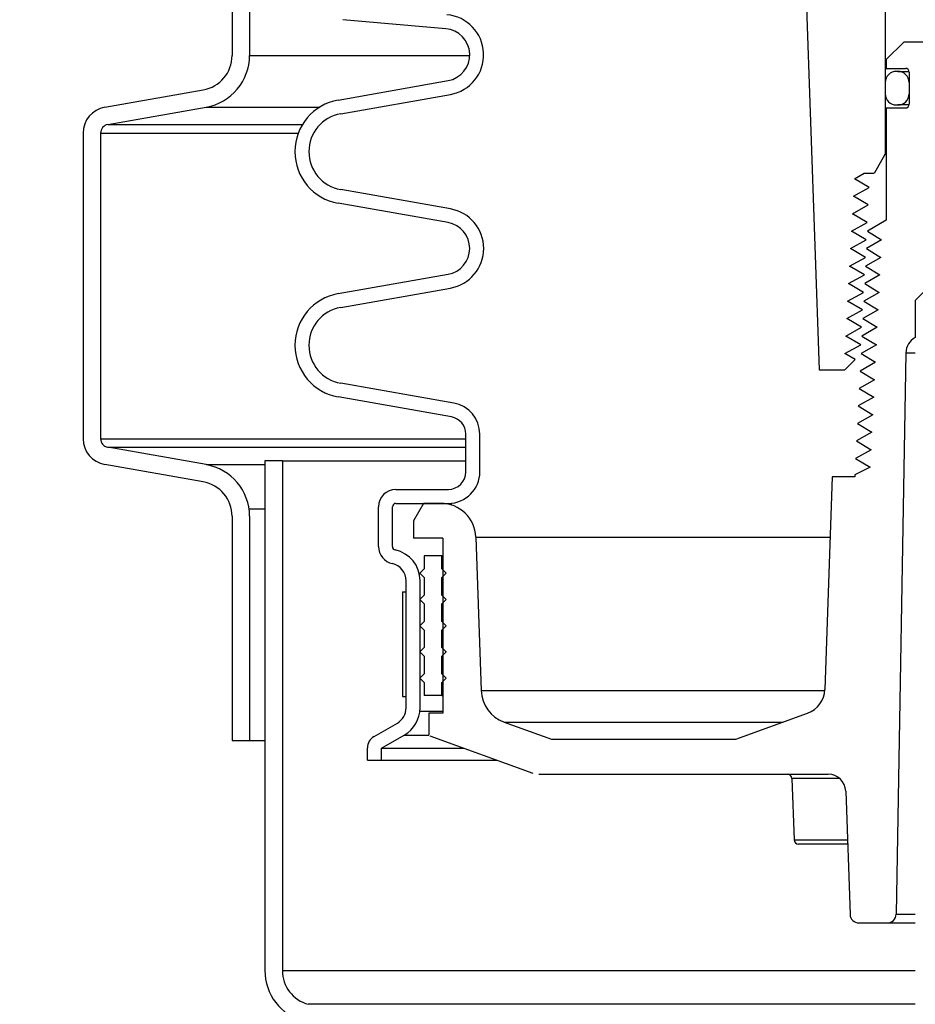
# Model space of a CAD drawing. Extents: x -285 to 5863, y 308 to 3178.
# Tile 391 of 622: x 1821.12 to 1827.53, y 962.5 to 969.54. Entities that reach past the tile are written whole.
import ezdxf

# ---------------------------------------------------------------- set-up
doc = ezdxf.new("R2010")
doc.units = 0
doc.header["$MEASUREMENT"] = 0
doc.header["$PDSIZE"] = 1
doc.layers.get('DEFPOINTS').update_dxf_attribs({"linetype": 'CONTINUOUS'})
for name, color, linetype in [('DIM', 3, 'CONTINUOUS'), ('PEAGRAVEL-HATCH', 3, 'CONTINUOUS'), ('SPILL-BUCKET', 1, 'CONTINUOUS')]:
    doc.layers.add(name, color=color, linetype=linetype)
doc.styles.add('SIMPLEX', font='simplex')
doc.dimstyles.new('DIM64', dxfattribs={"dimscale": 64, "dimtxt": 0.09375, "dimasz": 0.09375, "dimexe": 0.0625, "dimexo": 0.0625, "dimgap": 0.046875, "dimtad": 1, "dimdec": 4, "dimzin": 3, "dimdsep": 46, "dimlunit": 4, "dimtxsty": 'SIMPLEX', "dimcen": 0, "dimclrd": 256, "dimclre": 256, "dimclrt": 256, "dimadec": 0, "dimazin": 0, "dimtfac": 1, "dimtdec": 4, "dimtmove": 0, "dimatfit": 3, "dimfxl": 1, "dimfrac": 2, "dimtolj": 1, "dimtzin": 0, "dimarcsym": 0})

# ---------------------------------------------------------------- blocks, each defined once
blk = doc.blocks.new('*D13')
at = {"layer": 'DEFPOINTS', "color": 0, "transparency": 16777216}
for p in [(1368.5472, 978.296), (2031.7725, 978.0147), (1368.5472, 700.5233)]:
    blk.add_point(p, dxfattribs=at)
at = {"layer": 'DIM', "lineweight": -2, "transparency": 16777216}
for p, q in [((1368.5472, 974.296), (1368.5472, 696.5233)), ((2031.7725, 974.0147), (2031.7725, 696.5233)), ((2025.7725, 700.5233), (1374.5472, 700.5233))]:
    blk.add_line(p, q, dxfattribs=at)
at = {"layer": 'DIM', "transparency": 16777216}
for points in [[(1374.5472, 701.5233), (1374.5472, 699.5233), (1368.5472, 700.5233)], [(2025.7725, 701.5233), (2025.7725, 699.5233), (2031.7725, 700.5233)]]:
    blk.add_solid(points, dxfattribs=at)
at = {"layer": 'DIM', "transparency": 16777216, "insert": (1700.1599, 708.0947), "char_height": 6, "attachment_point": 5, "style": 'SIMPLEX'}
blk.add_mtext('\\A1;55\'-3 1/4" (F.V. TANK SLAB)', dxfattribs=at)

msp = doc.modelspace()

# ---------------------------------------------------------------- hatches: boundary and pattern name
at = {"layer": 'PEAGRAVEL-HATCH'}
h = msp.add_hatch(dxfattribs=at)
h.set_pattern_fill('AR-SAND', color=256, scale=7.5, style=0)
h.set_pattern_definition([(37.5, (670.638, -23.038), (-0.47245, 14.45118), [0, -11.4, 0, -12.75, 0, -12.1875]), (7.5, (670.638, -23.038), (13.27333, 21.1661), [0, -6.15, 0, -10.275, 0, -3.9375]), (327.5, (661.413, -23.038), (23.35606, 0.04244), [0, -3.75, 0, -13.5, 0, -17.625]), (317.5, (661.413, -23.038), (22.54595, 6.58257), [0, -1.875, 0, -8.85, 0, -10.125])])
h.paths.add_polyline_path([(1827.52416, 960.77417), (1827.39924, 960.77417), (1827.3218, 961.9639), (1822.95477, 963.30442), (1822.64312, 965.17741), (1822.58467, 966.93923), (1821.62206, 967.21283), (1821.62206, 978.01471), (1805.17226, 978.01471), (1805.17226, 967.17774), (1804.16052, 966.93926), (1804.10207, 965.17744), (1803.79042, 963.30445), (1799.42339, 961.96392), (1799.22104, 960.7742), (1799.22716, 935.26579), (1827.62534, 935.26579)])
h.paths.add_polyline_path([(1827.62545, 934.26579), (1799.23158, 934.26579), (1799.23158, 916.52321), (1799.50818, 916.52328), (1800.15738, 915.87408), (1801.62181, 915.52328), (1802.62181, 917.52328), (1807.62181, 917.52328), (1808.62181, 915.52328), (1818.12181, 915.52328), (1819.12181, 917.52328), (1824.12181, 917.52328), (1825.12182, 915.52327), (1826.59734, 915.69867), (1827.29368, 917.52328), (1826.93244, 923.08613), (1827.62669, 923.08616)])

# ---------------------------------------------------------------- linework, layer by layer
at = {"layer": 'SPILL-BUCKET', "color": 1, "linetype": 'Continuous'}
for p, q in [((1822.64237, 970.48529), (1822.64237, 969.28145)), ((1822.76729, 970.48529), (1822.76729, 969.28145)), ((1826.73255, 970.09345), (1826.83936, 967.03487)), ((1827.31106, 969.783), (1827.31106, 968.57539)), ((1824.16955, 969.47275), (1823.43353, 969.53714)), ((1827.44247, 969.37677), (1827.31755, 969.25186)), ((1832.30115, 969.37677), (1827.44247, 969.37677)), ((1827.31755, 969.25186), (1827.31755, 969.1894)), ((1827.31755, 969.1894), (1827.45446, 969.1894)), ((1827.401, 969.16767), (1827.391, 969.16767)), ((1827.401, 969.16767), (1827.40997, 969.16767)), ((1827.40997, 969.16767), (1827.43682, 969.16767)), ((1827.43682, 969.16767), (1827.48136, 969.16767)), ((1823.40111, 968.96321), (1824.18575, 969.10156)), ((1827.48194, 969.16192), (1827.48194, 968.93358)), ((1821.73231, 968.91135), (1822.43593, 969.03542)), ((1827.31106, 969.08772), (1827.31106, 969.00777)), ((1827.48094, 969.08772), (1827.48094, 969.00777)), ((1827.48119, 969.08772), (1827.48094, 969.08772)), ((1827.48194, 969.08772), (1827.48119, 969.08772)), ((1823.41847, 968.8648), (1824.20311, 969.00315)), ((1827.48094, 969.00777), (1827.48119, 969.00777)), ((1827.48119, 969.00777), (1827.48194, 969.00777)), ((1821.754, 968.78834), (1822.45762, 968.9124)), ((1827.31755, 968.9061), (1827.31755, 968.10357)), ((1827.31755, 968.9061), (1827.45446, 968.9061)), ((1827.391, 968.92783), (1827.401, 968.92783)), ((1827.40996, 968.92783), (1827.401, 968.92783)), ((1827.43679, 968.92783), (1827.40996, 968.92783)), ((1827.4813, 968.92783), (1827.43679, 968.92783)), ((1821.57748, 968.72683), (1821.57748, 966.54298)), ((1821.70239, 968.72683), (1821.70239, 966.54298)), ((1827.23299, 968.44016), (1827.31106, 968.57539)), ((1827.31106, 968.57539), (1827.31268, 968.57539)), ((1827.31268, 968.57539), (1827.31756, 968.57539)), ((1827.09003, 968.40063), (1827.16068, 968.44016)), ((1827.19499, 968.33817), (1827.09003, 968.40063)), ((1827.16068, 968.44016), (1827.22826, 968.44016)), ((1824.20311, 968.18517), (1823.41847, 968.32352)), ((1827.08315, 968.27571), (1827.19499, 968.33817)), ((1827.18837, 968.21326), (1827.08315, 968.27571)), ((1824.18575, 968.08676), (1823.40111, 968.22511)), ((1827.07626, 968.1508), (1827.18837, 968.21326)), ((1827.18175, 968.08834), (1827.07626, 968.1508)), ((1827.06938, 968.02588), (1827.18175, 968.08834)), ((1827.31755, 968.10357), (1827.18318, 968.02588)), ((1827.17514, 967.96343), (1827.06938, 968.02588)), ((1827.18318, 968.02588), (1827.28492, 967.96343)), ((1827.06249, 967.90097), (1827.17514, 967.96343)), ((1827.16852, 967.83851), (1827.06249, 967.90097)), ((1827.28492, 967.96343), (1827.17689, 967.90097)), ((1827.17689, 967.90097), (1827.27863, 967.83851)), ((1827.05561, 967.77606), (1827.16852, 967.83851)), ((1827.27863, 967.83851), (1827.17035, 967.77606)), ((1827.16191, 967.7136), (1827.05561, 967.77606)), ((1827.17035, 967.77606), (1827.27234, 967.7136)), ((1823.40111, 967.57935), (1824.18575, 967.7177)), ((1827.04873, 967.65114), (1827.16191, 967.7136)), ((1827.27234, 967.7136), (1827.1638, 967.65114)), ((1823.41847, 967.48094), (1824.20311, 967.61929)), ((1827.15529, 967.58868), (1827.04873, 967.65114)), ((1827.1638, 967.65114), (1827.26605, 967.58868)), ((1827.04184, 967.52623), (1827.15529, 967.58868)), ((1827.26605, 967.58868), (1827.15725, 967.52623)), ((1827.52341, 967.52986), (1827.60207, 967.60852)), ((1827.14868, 967.46377), (1827.04184, 967.52623)), ((1827.15725, 967.52623), (1827.25975, 967.46377)), ((1827.52341, 967.52986), (1827.52341, 967.26493)), ((1827.03496, 967.40131), (1827.14868, 967.46377)), ((1827.25975, 967.46377), (1827.15071, 967.40131)), ((1827.02808, 967.2764), (1827.14206, 967.33885)), ((1827.14206, 967.33885), (1827.03496, 967.40131)), ((1827.25346, 967.33885), (1827.14416, 967.2764)), ((1827.15071, 967.40131), (1827.25346, 967.33885)), ((1827.13545, 967.21394), (1827.02808, 967.2764)), ((1827.14416, 967.2764), (1827.24717, 967.21394)), ((1827.02146, 967.15148), (1827.13545, 967.21394)), ((1827.24717, 967.21394), (1827.13761, 967.15148)), ((1827.09492, 967.10875), (1827.02146, 967.15148)), ((1827.13761, 967.15148), (1827.24088, 967.08902)), ((1827.45805, 967.1573), (1827.38801, 963.14427)), ((1827.02104, 967.03487), (1827.09492, 967.10875)), ((1827.24088, 967.08902), (1827.13107, 967.02657)), ((1826.83936, 967.03487), (1827.02104, 967.03487)), ((1827.13107, 967.02657), (1827.23459, 966.96411)), ((1824.22724, 966.79705), (1823.41847, 966.93966)), ((1827.23459, 966.96411), (1827.12452, 966.90165)), ((1827.12452, 966.90165), (1827.2283, 966.8392)), ((1824.20988, 966.69864), (1823.40111, 966.84125)), ((1827.2283, 966.8392), (1827.11797, 966.77674)), ((1827.11797, 966.77674), (1827.222, 966.71428)), ((1827.222, 966.71428), (1827.11143, 966.65182)), ((1827.11143, 966.65182), (1827.21571, 966.58937)), ((1824.31311, 966.3057), (1824.31311, 966.57563)), ((1824.41304, 966.3057), (1824.41304, 966.57563)), ((1827.21571, 966.58937), (1827.10488, 966.52691)), ((1827.10488, 966.52691), (1827.20942, 966.46445)), ((1822.45762, 966.35741), (1821.754, 966.48147)), ((1827.20942, 966.46445), (1827.09833, 966.40199)), ((1822.43593, 966.23439), (1821.73231, 966.35846)), ((1827.09833, 966.40199), (1827.20313, 966.33954)), ((1827.20313, 966.33954), (1827.09221, 966.28509)), ((1827.09221, 966.28509), (1827.09221, 966.26952)), ((1826.9317, 966.26952), (1826.87868, 964.75106)), ((1827.09221, 966.26952), (1826.9317, 966.26952)), ((1823.81345, 966.18078), (1824.18819, 966.18078)), ((1823.81345, 966.08085), (1824.18819, 966.08085)), ((1824.01048, 966.08085), (1823.93836, 965.95594)), ((1824.13431, 966.08085), (1824.01048, 966.08085)), ((1824.18819, 966.08085), (1824.19437, 966.08085)), ((1824.19437, 966.08085), (1824.21289, 966.08085)), ((1823.68853, 965.77202), (1823.68853, 966.05587)), ((1823.78847, 965.77202), (1823.78847, 966.05587)), ((1822.64237, 965.98836), (1822.64237, 964.38713)), ((1822.76729, 965.98836), (1822.76729, 964.38713)), ((1823.93836, 965.95594), (1823.93836, 965.83102)), ((1824.14922, 965.83102), (1823.93836, 965.83102)), ((1824.14922, 965.83102), (1824.14922, 964.58187)), ((1824.38398, 965.83974), (1824.42225, 964.74383)), ((1823.8859, 964.61935), (1823.8859, 965.52777)), ((1823.98583, 964.61935), (1823.98583, 965.52777)), ((1824.14922, 964.58187), (1824.04766, 964.58187)), ((1824.04766, 964.58187), (1824.04766, 964.42366)), ((1826.24165, 964.3945), (1826.75551, 964.58153)), ((1823.65718, 964.41518), (1823.82344, 964.51117)), ((1824.58648, 964.51778), (1824.92519, 964.3945)), ((1822.64237, 964.38713), (1822.76729, 964.38713)), ((1823.71039, 964.33051), (1823.87341, 964.42463)), ((1824.05466, 964.42062), (1824.79212, 964.15221)), ((1824.92519, 964.3945), (1826.24165, 964.3945)), ((1823.61046, 964.2466), (1823.61046, 964.33426)), ((1823.71039, 964.2466), (1823.71039, 964.33051)), ((1823.61046, 964.2466), (1823.71039, 964.2466)), ((1824.83484, 964.14467), (1826.90352, 964.14467)), ((1826.65115, 964.11453), (1826.64382, 964.11453)), ((1826.64382, 964.11453), (1826.65916, 963.67515)), ((1826.67306, 964.11453), (1826.65115, 964.11453)), ((1826.70926, 964.11453), (1826.67306, 964.11453)), ((1826.75927, 964.11453), (1826.70926, 964.11453)), ((1826.82246, 964.11453), (1826.75927, 964.11453)), ((1826.89801, 964.11453), (1826.82246, 964.11453)), ((1826.98494, 964.11453), (1826.89801, 964.11453)), ((1827.02836, 964.02412), (1827.05912, 963.14318)), ((1826.65916, 963.67515), (1826.66549, 963.67515)), ((1826.66549, 963.67515), (1826.68439, 963.67515)), ((1826.68439, 963.67515), (1826.71566, 963.67515)), ((1826.69795, 963.64501), (1826.69037, 963.64501)), ((1826.72059, 963.64501), (1826.69795, 963.64501)), ((1826.71566, 963.67515), (1826.75894, 963.67515)), ((1826.75797, 963.64501), (1826.72059, 963.64501)), ((1826.80958, 963.64501), (1826.75797, 963.64501)), ((1826.75894, 963.67515), (1826.81374, 963.67515)), ((1826.87468, 963.64501), (1826.80958, 963.64501)), ((1826.81374, 963.67515), (1826.87945, 963.67515)), ((1826.95239, 963.64501), (1826.87468, 963.64501)), ((1826.87945, 963.67515), (1826.95532, 963.67515)), ((1827.04161, 963.64501), (1826.95239, 963.64501)), ((1826.95532, 963.67515), (1827.0405, 963.67515)), ((1827.12154, 963.0829), (1827.32556, 963.0829))]:
    msp.add_line(p, q, dxfattribs=at)
at = {"layer": 'SPILL-BUCKET', "color": 7}
for p, q in [((1822.76729, 969.28145), (1824.34053, 969.28145)), ((1822.45762, 968.9124), (1823.26831, 968.9124)), ((1821.754, 968.78834), (1823.14567, 968.78834)), ((1821.70239, 968.72683), (1823.11571, 968.72683)), ((1827.45805, 967.1573), (1827.52341, 967.1573)), ((1821.70239, 966.54298), (1824.31311, 966.54298)), ((1821.754, 966.48147), (1824.31311, 966.48147)), ((1822.45762, 966.35741), (1822.87659, 966.35741)), ((1823.0015, 966.38576), (1824.31311, 966.38576)), ((1822.76357, 966.04099), (1822.87659, 966.04099)), ((1824.38398, 965.83974), (1826.9167, 965.83974)), ((1824.42225, 964.74383), (1826.87843, 964.74383)), ((1823.98462, 964.59608), (1824.14922, 964.59608)), ((1824.58648, 964.51778), (1826.58036, 964.51778)), ((1822.76729, 964.38713), (1822.87659, 964.38713)), ((1823.87341, 964.42463), (1824.04766, 964.42463)), ((1823.71039, 964.33051), (1824.30223, 964.33051)), ((1823.71039, 964.2466), (1824.53279, 964.2466)), ((1827.38801, 963.14427), (1827.52341, 963.14427)), ((1827.32556, 963.0829), (1827.52341, 963.0829)), ((1823.0015, 962.74227), (1827.52341, 962.74227)), ((1827.52341, 962.50095), (1823.18667, 962.50095))]:
    msp.add_line(p, q, dxfattribs=at)
at = {"layer": 'SPILL-BUCKET', "linetype": 'Continuous'}
for p, q in [((1823.0015, 966.38576), (1822.87659, 966.38576)), ((1822.87659, 966.38576), (1822.87659, 962.74227)), ((1823.0015, 966.38576), (1823.0015, 962.74227))]:
    msp.add_line(p, q, dxfattribs=at)
at = {"layer": 'SPILL-BUCKET', "color": 7, "linetype": 'Continuous'}
for p, q in [((1824.01581, 965.70611), (1824.01581, 965.61242)), ((1824.14072, 965.70611), (1824.01581, 965.70611)), ((1824.14072, 965.61242), (1824.14072, 965.70611)), ((1824.14072, 965.70611), (1824.14285, 965.70611)), ((1824.14285, 965.70611), (1824.14923, 965.70611)), ((1824.01581, 965.61242), (1823.98458, 965.58119)), ((1823.98458, 965.58119), (1824.01581, 965.54996)), ((1824.17195, 965.58119), (1824.14072, 965.61242)), ((1824.14072, 965.61242), (1824.14285, 965.61242)), ((1824.14072, 965.54996), (1824.17195, 965.58119)), ((1824.14285, 965.61242), (1824.14923, 965.61242)), ((1824.01581, 965.54996), (1824.01581, 965.42505)), ((1824.14072, 965.42505), (1824.14072, 965.54996)), ((1824.14072, 965.54996), (1824.14285, 965.54996)), ((1824.14285, 965.54996), (1824.14923, 965.54996)), ((1823.86092, 965.4489), (1823.8859, 965.4489)), ((1823.86092, 965.4489), (1823.86092, 964.69941)), ((1823.8859, 964.69941), (1823.8859, 965.4489)), ((1824.01581, 965.42505), (1823.98458, 965.39382)), ((1823.98458, 965.39382), (1824.01581, 965.36259)), ((1824.17195, 965.39382), (1824.14072, 965.42505)), ((1824.14072, 965.42505), (1824.14285, 965.42505)), ((1824.14072, 965.36259), (1824.17195, 965.39382)), ((1824.14285, 965.42505), (1824.14923, 965.42505)), ((1824.01581, 965.36259), (1824.01581, 965.23768)), ((1824.14072, 965.23768), (1824.14072, 965.36259)), ((1824.14072, 965.36259), (1824.14285, 965.36259)), ((1824.14285, 965.36259), (1824.14923, 965.36259)), ((1824.01581, 965.23768), (1823.98458, 965.20645)), ((1824.14072, 965.23768), (1824.14285, 965.23768)), ((1824.17195, 965.20645), (1824.14072, 965.23768)), ((1824.14285, 965.23768), (1824.14923, 965.23768)), ((1823.98458, 965.20645), (1824.01581, 965.17522)), ((1824.01581, 965.17522), (1824.01581, 965.0503)), ((1824.14072, 965.17522), (1824.17195, 965.20645)), ((1824.14072, 965.17522), (1824.14285, 965.17522)), ((1824.14072, 965.0503), (1824.14072, 965.17522)), ((1824.14285, 965.17522), (1824.14923, 965.17522)), ((1824.01581, 965.0503), (1823.98458, 965.01908)), ((1823.98458, 965.01908), (1824.01581, 964.98785)), ((1824.14072, 965.0503), (1824.14285, 965.0503)), ((1824.17195, 965.01908), (1824.14072, 965.0503)), ((1824.14072, 964.98785), (1824.17195, 965.01908)), ((1824.14285, 965.0503), (1824.14923, 965.0503)), ((1824.16749, 965.02354), (1824.16938, 965.0165)), ((1824.01581, 964.98785), (1824.01581, 964.86293)), ((1824.14072, 964.98785), (1824.14285, 964.98785)), ((1824.14072, 964.86293), (1824.14072, 964.98785)), ((1824.14285, 964.98785), (1824.14923, 964.98785)), ((1824.01581, 964.86293), (1823.98458, 964.8317)), ((1823.98458, 964.8317), (1824.01581, 964.80048)), ((1824.14072, 964.86293), (1824.14285, 964.86293)), ((1824.17195, 964.8317), (1824.14072, 964.86293)), ((1824.14072, 964.80048), (1824.17195, 964.8317)), ((1824.14285, 964.86293), (1824.14923, 964.86293)), ((1824.01581, 964.80048), (1824.01581, 964.70679)), ((1824.14072, 964.80048), (1824.14285, 964.80048)), ((1824.14072, 964.70679), (1824.14072, 964.80048)), ((1824.14285, 964.80048), (1824.14923, 964.80048)), ((1823.86092, 964.69941), (1823.8859, 964.69941)), ((1824.14072, 964.70679), (1824.01581, 964.70679)), ((1824.14072, 964.70679), (1824.14285, 964.70679)), ((1824.14285, 964.70679), (1824.14923, 964.70679))]:
    msp.add_line(p, q, dxfattribs=at)
at = {"layer": 'SPILL-BUCKET', "color": 1, "linetype": 'Continuous'}
for centre, radius, start, end in [((1824.15322, 969.28609), 0.2873, 280, 85), ((1824.15322, 969.28609), 0.18737, 280, 85), ((1822.39255, 969.28145), 0.24983, 279.999999, 0), ((1822.39255, 969.28145), 0.37474, 280, 0), ((1827.391, 969.08772), 0.07995, 90, 180), ((1827.401, 969.08772), 0.07995, 0, 90), ((1827.45446, 969.16192), 0.02748, 0, 90), ((1823.46619, 968.59416), 0.37474, 100, 260), ((1827.391, 969.00777), 0.07995, 180, 270), ((1827.401, 969.00777), 0.07995, 270, 0), ((1821.76485, 968.72683), 0.18737, 100, 180), ((1827.45446, 968.93358), 0.02748, 270, 0), ((1823.46619, 968.59416), 0.27481, 100, 260), ((1821.76485, 968.72683), 0.06246, 99.999999, 180), ((1824.15322, 967.90223), 0.2873, 280, 80), ((1824.15322, 967.90223), 0.18737, 280, 80), ((1823.46619, 967.2103), 0.37474, 100, 260), ((1823.46619, 967.2103), 0.27481, 100, 260), ((1827.58295, 967.15512), 0.12491, 118.464605, 179), ((1824.18819, 966.57563), 0.22485, 0, 80), ((1824.18819, 966.57563), 0.12491, 0, 80.000001), ((1821.76485, 966.54298), 0.18737, 180, 260), ((1821.76485, 966.54298), 0.06246, 180, 260.000001), ((1822.39255, 965.98836), 0.37474, 0, 80), ((1824.18819, 966.3057), 0.12491, 270, 0), ((1824.18819, 966.3057), 0.22485, 270, 0), ((1822.39255, 965.98836), 0.24983, 0, 80.000001), ((1823.81345, 966.05587), 0.12491, 90, 180), ((1823.81345, 966.05587), 0.02498, 90, 180), ((1824.13431, 965.83102), 0.24983, 2, 90), ((1823.81345, 965.77202), 0.12491, 180, 257.877648), ((1823.81345, 965.77202), 0.02498, 180, 257.877647), ((1823.76098, 965.52777), 0.22485, 0, 77.877648), ((1823.76098, 965.52777), 0.12491, 0, 77.877648), ((1824.67193, 964.75255), 0.24983, 182, 249.999999), ((1826.69142, 964.7576), 0.18737, 290, 358), ((1823.76098, 964.61935), 0.12491, 300, 0), ((1823.76098, 964.61935), 0.22485, 300, 0), ((1823.7039, 964.33426), 0.09344, 119.999999, 180), ((1826.61261, 964.11344), 0.03123, 2, 90), ((1826.90352, 964.01976), 0.12491, 2, 90), ((1826.69037, 963.67624), 0.03123, 182, 270), ((1827.12154, 963.14536), 0.06246, 182, 270), ((1827.32556, 963.14536), 0.06246, 270, 359)]:
    msp.add_arc(centre, radius, start, end, dxfattribs=at)
at = {"layer": 'SPILL-BUCKET', "linetype": 'Continuous'}
for radius, end in [(0.37474, 255.000001), (0.24983, 255)]:
    msp.add_arc((1823.25133, 962.74227), radius, 180, end, dxfattribs=at)

# ---------------------------------------------------------------- dimensions: what is measured, and where the dimension line sits
at = {"layer": 'DIM'}
dim = msp.add_linear_dim(base=(1368.54722, 700.52328), p1=(2031.77254, 978.01471), p2=(1368.54722, 978.29596), angle=180, text='<> (F.V. TANK SLAB)', dimstyle='DIM64', dxfattribs=at)
dim.commit()
dim.dimension.update_dxf_attribs({"geometry": '*D13', "text_midpoint": (1700.15988, 708.09471)})

doc.saveas('drawing.dxf')
